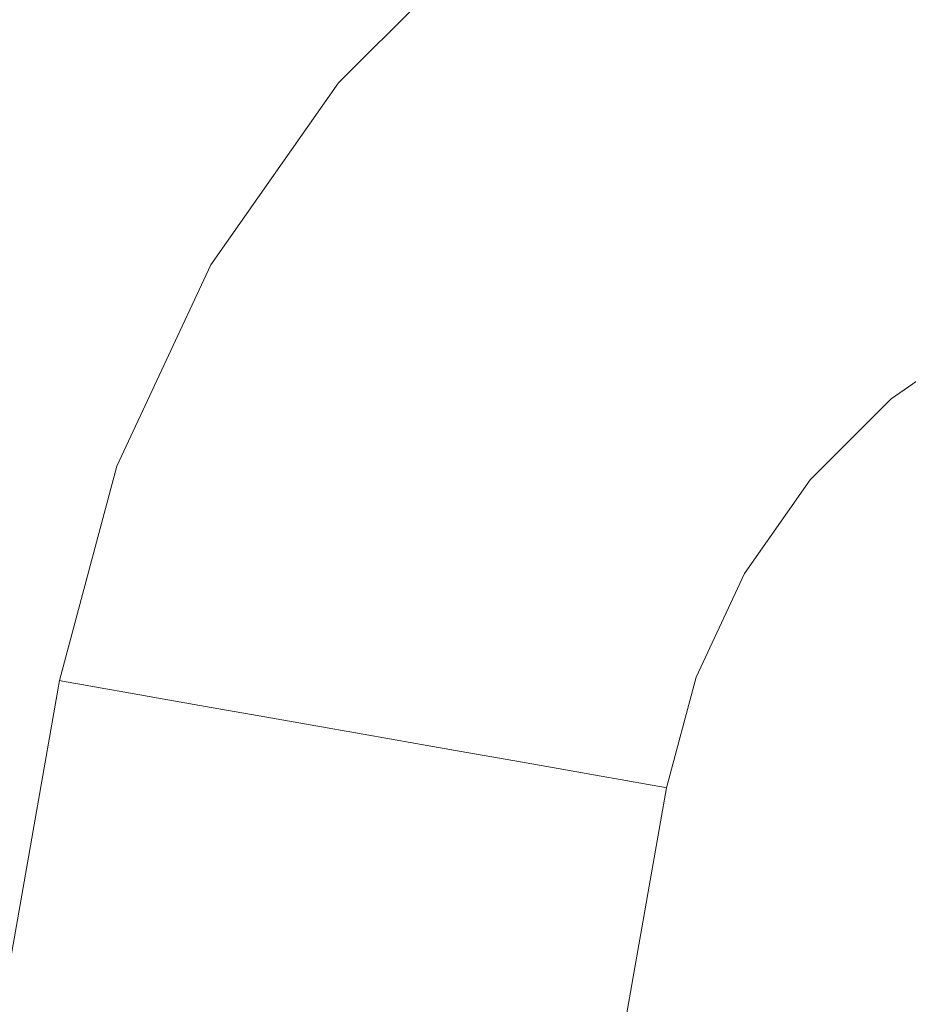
# Model space of a CAD drawing. Header units: millimetres. Extents: x -30280 to 309309, y -17460 to 4378.
# Tile 782 of 1056: x 249528 to 249551, y -13040 to -13014. Entities that reach past the tile are written whole.
import ezdxf

# ---------------------------------------------------------------- set-up
doc = ezdxf.new("R2010")
doc.units = ezdxf.units.MM
doc.header["$MEASUREMENT"] = 0
doc.linetypes.add('Wipeout_Contour', pattern=[1000, 0, -1000])
for name, color, linetype in [('Nuevo_08_E_Envans secs', 7, 'Continuous'), ('Nuevo_09_EI_Mobiliari general', 7, 'Continuous'), ('Nuevo_Ventanas Archicad', 7, 'Continuous')]:
    doc.layers.add(name, color=color, linetype=linetype)
doc.layers.add('Nuevo_09_EI_Mobiliari general_Pluma_Nº__1', color=7, linetype='Continuous', lineweight=5)

# ---------------------------------------------------------------- blocks, each defined once
blk = doc.blocks.new('Elem Sección_541_6', base_point=(235890.588, -13459.976))
at = {"color": 254, "linetype": 'Wipeout_Contour', "lineweight": 0, "ltscale": 1517989.291840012}
blk.add_wipeout([(248979.884, -11359.976), (254508.641, -11359.976), (254508.641, -13457.976), (254654.197, -13457.976), (254654.197, -11012.976), (248979.884, -11012.976)], dxfattribs=at).dxf.layer = 'Nuevo_08_E_Envans secs'
blk = doc.blocks.new('Elem Sección_543_6', base_point=(235890.588, -13459.976))
at = {"color": 254, "linetype": 'Wipeout_Contour', "lineweight": 0, "ltscale": 31165908.05935061}
blk.add_wipeout([(253368.641, -11399.976), (248979.884, -11399.976), (248979.884, -13305.666), (249022.416, -13068.118), (249023.053, -13065.78), (249026.984, -13043.488), (249005.387, -13043.488), (249005.387, -12987.919), (249005.459, -12987.919), (249019.024, -12561.809), (249441.751, -12561.809), (249455.316, -12987.919), (249455.387, -12987.919), (249455.387, -13043.488), (249433.791, -13043.488), (249437.722, -13065.78), (249438.358, -13068.118), (249480.387, -13302.855), (249522.416, -13068.119), (249523.053, -13065.78), (249526.984, -13043.488), (249505.387, -13043.488), (249505.387, -12987.919), (249505.459, -12987.919), (249519.024, -12561.809), (249941.751, -12561.809), (249955.316, -12987.919), (249955.387, -12987.919), (249955.387, -13043.488), (249933.791, -13043.488), (249937.722, -13065.78), (249938.358, -13068.119), (249980.387, -13302.855), (250022.416, -13068.119), (250023.053, -13065.78), (250026.984, -13043.488), (250005.387, -13043.488), (250005.387, -12987.919), (250005.459, -12987.919), (250019.024, -12561.81), (250441.751, -12561.81), (250455.316, -12987.919), (250455.387, -12987.919), (250455.387, -13043.488), (250433.791, -13043.488), (250437.722, -13065.78), (250438.358, -13068.119), (250480.387, -13302.855), (250522.416, -13068.119), (250523.053, -13065.78), (250526.984, -13043.488), (250505.387, -13043.488), (250505.387, -12987.919), (250505.459, -12987.919), (250519.024, -12561.81), (250941.751, -12561.81), (250955.316, -12987.919), (250955.387, -12987.919), (250955.387, -13043.488), (250933.791, -13043.488), (250937.722, -13065.78), (250938.358, -13068.119), (250980.387, -13302.855), (251022.416, -13068.119), (251023.053, -13065.78), (251026.984, -13043.488), (251005.387, -13043.488), (251005.387, -12987.919), (251005.459, -12987.919), (251019.024, -12561.81), (251441.751, -12561.81), (251455.316, -12987.919), (251455.387, -12987.919), (251455.387, -13043.488), (251433.791, -13043.488), (251437.722, -13065.78), (251438.358, -13068.119), (251480.387, -13302.855), (251522.416, -13068.119), (251523.053, -13065.78), (251526.984, -13043.488), (251505.387, -13043.488), (251505.387, -12987.919), (251505.459, -12987.919), (251519.024, -12561.81), (251941.751, -12561.81), (251955.316, -12987.919), (251955.387, -12987.919), (251955.387, -13043.488), (251933.791, -13043.488), (251937.722, -13065.78), (251938.358, -13068.119), (251980.387, -13302.855), (252022.416, -13068.119), (252023.053, -13065.78), (252026.984, -13043.488), (252005.387, -13043.488), (252005.387, -12987.919), (252005.459, -12987.919), (252019.024, -12561.81), (252441.751, -12561.81), (252455.316, -12987.919), (252455.387, -12987.919), (252455.387, -13043.488), (252433.791, -13043.488), (252437.722, -13065.78), (252438.358, -13068.119), (252480.387, -13302.855), (252522.416, -13068.119), (252523.053, -13065.78), (252526.984, -13043.488), (252505.387, -13043.488), (252505.387, -12987.919), (252505.459, -12987.919), (252519.024, -12561.81), (252941.751, -12561.81), (252955.316, -12987.919), (252955.387, -12987.919), (252955.387, -13043.488), (252933.791, -13043.488), (252937.722, -13065.78), (252938.358, -13068.119), (252999.567, -13409.976), (253368.641, -13409.976)], dxfattribs=at).dxf.layer = 'Nuevo_Ventanas Archicad'
blk = doc.blocks.new('Elem Sección_575_6', base_point=(235890.588, -13459.976))
at = {"color": 254, "linetype": 'Wipeout_Contour', "lineweight": 0, "ltscale": 2498694.046329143}
blk.add_wipeout([(249505.387, -13007.674), (249505.387, -13043.221), (249527.031, -13043.221), (249529.096, -13031.509), (249530.589, -13025.942), (249533.027, -13020.719), (249536.337, -13016.001), (249540.418, -13011.93), (249545.145, -13008.632), (249547.209, -13007.674)], dxfattribs=at).dxf.layer = 'Nuevo_09_EI_Mobiliari general'
at = {"color": 254, "linetype": 'Wipeout_Contour', "lineweight": 0, "ltscale": 9752827.254525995}
blk.add_wipeout([(249544.853, -13034.287), (249543.278, -13043.221), (249543.407, -13043.221), (249543.735, -13043.071), (249549.285, -13041.62), (249554.944, -13041.147), (249554.944, -13041.12), (249730.387, -13041.603), (249823.63, -13041.346), (249905.831, -13041.12), (249905.831, -13041.147), (249911.49, -13041.62), (249917.04, -13043.071), (249917.368, -13043.221), (249917.497, -13043.221), (249915.922, -13034.287), (249915.153, -13031.419), (249913.897, -13028.729), (249912.191, -13026.298), (249910.089, -13024.201), (249907.654, -13022.502), (249904.961, -13021.252), (249902.091, -13020.49), (249899.133, -13020.239), (249899.133, -13020.217), (249743.579, -13020.652), (249743.579, -13020.725), (249730.387, -13020.689), (249717.196, -13020.725), (249717.196, -13020.652), (249561.642, -13020.217), (249561.642, -13020.239), (249558.684, -13020.49), (249555.814, -13021.252), (249553.12, -13022.502), (249550.685, -13024.201), (249548.583, -13026.298), (249546.878, -13028.729), (249545.622, -13031.419)], dxfattribs=at).dxf.layer = 'Nuevo_09_EI_Mobiliari general'
at = {"color": 254, "linetype": 'Wipeout_Contour', "lineweight": 0, "ltscale": 999427.435468}
blk.add_wipeout([(249480.387, -13353.819), (249536.974, -13032.898), (249535.606, -13032.657), (249480.387, -13345.819)], dxfattribs=at).dxf.layer = 'Nuevo_09_EI_Mobiliari general'
at = {"color": 254, "linetype": 'Wipeout_Contour', "lineweight": 0, "ltscale": 999432.00558}
blk.add_wipeout([(249481.798, -13353.819), (249538.343, -13033.139), (249536.974, -13032.898), (249480.387, -13353.819)], dxfattribs=at).dxf.layer = 'Nuevo_09_EI_Mobiliari general'
at = {"color": 254, "linetype": 'Wipeout_Contour', "lineweight": 0, "ltscale": 999437.495694}
blk.add_wipeout([(249481.798, -13353.819), (249483.166, -13353.819), (249539.669, -13033.373), (249538.343, -13033.139)], dxfattribs=at).dxf.layer = 'Nuevo_09_EI_Mobiliari general'
at = {"color": 254, "linetype": 'Wipeout_Contour', "lineweight": 0, "ltscale": 999442.734344}
blk.add_wipeout([(249484.449, -13353.819), (249540.914, -13033.593), (249539.669, -13033.373), (249483.166, -13353.819)], dxfattribs=at).dxf.layer = 'Nuevo_09_EI_Mobiliari general'
at = {"color": 254, "linetype": 'Wipeout_Contour', "lineweight": 0, "ltscale": 999447.562322}
blk.add_wipeout([(249485.609, -13353.819), (249542.039, -13033.791), (249540.914, -13033.593), (249484.449, -13353.819)], dxfattribs=at).dxf.layer = 'Nuevo_09_EI_Mobiliari general'
at = {"color": 254, "linetype": 'Wipeout_Contour', "lineweight": 0, "ltscale": 999451.832944}
blk.add_wipeout([(249485.609, -13353.819), (249486.61, -13353.819), (249543.01, -13033.962), (249542.039, -13033.791)], dxfattribs=at).dxf.layer = 'Nuevo_09_EI_Mobiliari general'
at = {"color": 254, "linetype": 'Wipeout_Contour', "lineweight": 0, "ltscale": 999455.416448}
blk.add_wipeout([(249487.422, -13353.819), (249543.797, -13034.101), (249543.01, -13033.962), (249486.61, -13353.819)], dxfattribs=at).dxf.layer = 'Nuevo_09_EI_Mobiliari general'
at = {"color": 254, "linetype": 'Wipeout_Contour', "lineweight": 0, "ltscale": 999458.203954}
blk.add_wipeout([(249488.021, -13353.819), (249544.378, -13034.203), (249543.797, -13034.101), (249487.422, -13353.819)], dxfattribs=at).dxf.layer = 'Nuevo_09_EI_Mobiliari general'
at = {"color": 254, "linetype": 'Wipeout_Contour', "lineweight": 0, "ltscale": 999460.110763}
blk.add_wipeout([(249488.021, -13353.819), (249488.387, -13353.819), (249544.733, -13034.266), (249544.378, -13034.203)], dxfattribs=at).dxf.layer = 'Nuevo_09_EI_Mobiliari general'
at = {"color": 254, "linetype": 'Wipeout_Contour', "lineweight": 0, "ltscale": 999461.078928}
blk.add_wipeout([(249544.733, -13034.266), (249488.387, -13353.819), (249488.511, -13353.819), (249544.853, -13034.287)], dxfattribs=at).dxf.layer = 'Nuevo_09_EI_Mobiliari general'
at = {"color": 254, "linetype": 'Wipeout_Contour', "lineweight": 0, "ltscale": 999408.582288}
blk.add_wipeout([(249480.387, -13307.749), (249480.387, -13308.449), (249529.216, -13031.53), (249529.096, -13031.509)], dxfattribs=at).dxf.layer = 'Nuevo_09_EI_Mobiliari general'
at = {"color": 254, "linetype": 'Wipeout_Contour', "lineweight": 0, "ltscale": 999409.213664}
blk.add_wipeout([(249480.387, -13310.527), (249529.571, -13031.593), (249529.216, -13031.53), (249480.387, -13308.449)], dxfattribs=at).dxf.layer = 'Nuevo_09_EI_Mobiliari general'
at = {"color": 254, "linetype": 'Wipeout_Contour', "lineweight": 0, "ltscale": 999410.45259}
blk.add_wipeout([(249480.387, -13310.527), (249480.387, -13313.921), (249530.152, -13031.695), (249529.571, -13031.593)], dxfattribs=at).dxf.layer = 'Nuevo_09_EI_Mobiliari general'
at = {"color": 254, "linetype": 'Wipeout_Contour', "lineweight": 0, "ltscale": 999479.217228}
blk.add_wipeout([(249529.096, -13031.509), (249529.216, -13031.53), (249530.703, -13025.983), (249530.589, -13025.942)], dxfattribs=at).dxf.layer = 'Nuevo_09_EI_Mobiliari general'
at = {"color": 254, "linetype": 'Wipeout_Contour', "lineweight": 0, "ltscale": 999412.26143}
blk.add_wipeout([(249480.387, -13313.921), (249480.387, -13318.527), (249530.939, -13031.834), (249530.152, -13031.695)], dxfattribs=at).dxf.layer = 'Nuevo_09_EI_Mobiliari general'
at = {"color": 254, "linetype": 'Wipeout_Contour', "lineweight": 0, "ltscale": 999485.931775}
blk.add_wipeout([(249530.589, -13025.942), (249530.703, -13025.983), (249533.133, -13020.78), (249533.027, -13020.719)], dxfattribs=at).dxf.layer = 'Nuevo_09_EI_Mobiliari general'
at = {"color": 254, "linetype": 'Wipeout_Contour', "lineweight": 0, "ltscale": 999414.585366}
blk.add_wipeout([(249480.387, -13318.527), (249480.387, -13324.206), (249531.91, -13032.005), (249530.939, -13031.834)], dxfattribs=at).dxf.layer = 'Nuevo_09_EI_Mobiliari general'
at = {"color": 254, "linetype": 'Wipeout_Contour', "lineweight": 0, "ltscale": 999496.358159}
blk.add_wipeout([(249533.027, -13020.719), (249533.133, -13020.78), (249536.43, -13016.079), (249536.337, -13016.001)], dxfattribs=at).dxf.layer = 'Nuevo_09_EI_Mobiliari general'
at = {"color": 254, "linetype": 'Wipeout_Contour', "lineweight": 0, "ltscale": 999480.152244}
blk.add_wipeout([(249530.703, -13025.983), (249529.216, -13031.53), (249529.571, -13031.593), (249531.042, -13026.107)], dxfattribs=at).dxf.layer = 'Nuevo_09_EI_Mobiliari general'
at = {"color": 254, "linetype": 'Wipeout_Contour', "lineweight": 0, "ltscale": 999417.353878}
blk.add_wipeout([(249480.387, -13324.206), (249480.387, -13330.784), (249533.035, -13032.203), (249531.91, -13032.005)], dxfattribs=at).dxf.layer = 'Nuevo_09_EI_Mobiliari general'
at = {"layer": 'Nuevo_09_EI_Mobiliari general_Pluma_Nº__1', "color": 7, "linetype": 'Continuous', "lineweight": 5}
blk.add_line((249529.096, -13031.509), (249529.216, -13031.53), dxfattribs=at)
at = {"color": 254, "linetype": 'Wipeout_Contour', "lineweight": 0, "ltscale": 999510.178167}
blk.add_wipeout([(249536.337, -13016.001), (249536.43, -13016.079), (249540.496, -13012.023), (249540.418, -13011.93)], dxfattribs=at).dxf.layer = 'Nuevo_09_EI_Mobiliari general'
at = {"color": 254, "linetype": 'Wipeout_Contour', "lineweight": 0, "ltscale": 999486.816927}
blk.add_wipeout([(249533.133, -13020.78), (249530.703, -13025.983), (249531.042, -13026.107), (249533.445, -13020.961)], dxfattribs=at).dxf.layer = 'Nuevo_09_EI_Mobiliari general'
at = {"color": 254, "linetype": 'Wipeout_Contour', "lineweight": 0, "ltscale": 999420.483033}
blk.add_wipeout([(249480.387, -13330.784), (249480.387, -13338.062), (249534.28, -13032.423), (249533.035, -13032.203)], dxfattribs=at).dxf.layer = 'Nuevo_09_EI_Mobiliari general'
at = {"color": 254, "linetype": 'Wipeout_Contour', "lineweight": 0, "ltscale": 999497.166587}
blk.add_wipeout([(249536.43, -13016.079), (249533.133, -13020.78), (249533.445, -13020.961), (249536.707, -13016.311)], dxfattribs=at).dxf.layer = 'Nuevo_09_EI_Mobiliari general'
at = {"color": 254, "linetype": 'Wipeout_Contour', "lineweight": 0, "ltscale": 999482.000121}
blk.add_wipeout([(249531.042, -13026.107), (249529.571, -13031.593), (249530.152, -13031.695), (249531.596, -13026.309)], dxfattribs=at).dxf.layer = 'Nuevo_09_EI_Mobiliari general'
at = {"color": 254, "linetype": 'Wipeout_Contour', "lineweight": 0, "ltscale": 999423.877904}
blk.add_wipeout([(249480.387, -13345.819), (249535.606, -13032.657), (249534.28, -13032.423), (249480.387, -13338.062)], dxfattribs=at).dxf.layer = 'Nuevo_09_EI_Mobiliari general'
at = {"layer": 'Nuevo_09_EI_Mobiliari general_Pluma_Nº__1', "color": 7, "linetype": 'Continuous', "lineweight": 5}
for p, q in [((249480.387, -13307.749), (249529.096, -13031.509)), ((249529.216, -13031.53), (249529.571, -13031.593))]:
    blk.add_line(p, q, dxfattribs=at)
at = {"color": 254, "linetype": 'Wipeout_Contour', "lineweight": 0, "ltscale": 999510.88514}
blk.add_wipeout([(249540.496, -13012.023), (249536.43, -13016.079), (249536.707, -13016.311), (249540.728, -13012.3)], dxfattribs=at).dxf.layer = 'Nuevo_09_EI_Mobiliari general'
at = {"color": 254, "linetype": 'Wipeout_Contour', "lineweight": 0, "ltscale": 999488.566932}
blk.add_wipeout([(249533.445, -13020.961), (249531.042, -13026.107), (249531.596, -13026.309), (249533.955, -13021.256)], dxfattribs=at).dxf.layer = 'Nuevo_09_EI_Mobiliari general'
at = {"color": 254, "linetype": 'Wipeout_Contour', "lineweight": 0, "ltscale": 999498.765598}
blk.add_wipeout([(249536.707, -13016.311), (249533.445, -13020.961), (249533.955, -13021.256), (249537.158, -13016.691)], dxfattribs=at).dxf.layer = 'Nuevo_09_EI_Mobiliari general'
at = {"color": 254, "linetype": 'Wipeout_Contour', "lineweight": 0, "ltscale": 999484.704221}
blk.add_wipeout([(249531.596, -13026.309), (249530.152, -13031.695), (249530.939, -13031.834), (249532.347, -13026.582)], dxfattribs=at).dxf.layer = 'Nuevo_09_EI_Mobiliari general'
at = {"layer": 'Nuevo_09_EI_Mobiliari general_Pluma_Nº__1', "color": 7, "linetype": 'Continuous', "lineweight": 5}
for p, q in [((249529.096, -13031.509), (249530.589, -13025.942)), ((249529.571, -13031.593), (249530.152, -13031.695))]:
    blk.add_line(p, q, dxfattribs=at)
at = {"color": 254, "linetype": 'Wipeout_Contour', "lineweight": 0, "ltscale": 999512.284383}
blk.add_wipeout([(249540.728, -13012.3), (249536.707, -13016.311), (249537.158, -13016.691), (249541.106, -13012.752)], dxfattribs=at).dxf.layer = 'Nuevo_09_EI_Mobiliari general'
at = {"color": 254, "linetype": 'Wipeout_Contour', "lineweight": 0, "ltscale": 999491.1283}
blk.add_wipeout([(249533.955, -13021.256), (249531.596, -13026.309), (249532.347, -13026.582), (249534.648, -13021.656)], dxfattribs=at).dxf.layer = 'Nuevo_09_EI_Mobiliari general'
at = {"color": 254, "linetype": 'Wipeout_Contour', "lineweight": 0, "ltscale": 999501.106371}
blk.add_wipeout([(249537.158, -13016.691), (249533.955, -13021.256), (249534.648, -13021.656), (249537.77, -13017.205)], dxfattribs=at).dxf.layer = 'Nuevo_09_EI_Mobiliari general'
at = {"color": 254, "linetype": 'Wipeout_Contour', "lineweight": 0, "ltscale": 999488.182051}
blk.add_wipeout([(249530.939, -13031.834), (249531.91, -13032.005), (249533.274, -13026.92), (249532.347, -13026.582)], dxfattribs=at).dxf.layer = 'Nuevo_09_EI_Mobiliari general'
at = {"layer": 'Nuevo_09_EI_Mobiliari general_Pluma_Nº__1', "color": 7, "linetype": 'Continuous', "lineweight": 5}
blk.add_line((249530.152, -13031.695), (249530.939, -13031.834), dxfattribs=at)
at = {"color": 254, "linetype": 'Wipeout_Contour', "lineweight": 0, "ltscale": 999514.333189}
blk.add_wipeout([(249541.106, -13012.752), (249537.158, -13016.691), (249537.77, -13017.205), (249541.619, -13013.366)], dxfattribs=at).dxf.layer = 'Nuevo_09_EI_Mobiliari general'
at = {"color": 254, "linetype": 'Wipeout_Contour', "lineweight": 0, "ltscale": 999494.422957}
blk.add_wipeout([(249532.347, -13026.582), (249533.274, -13026.92), (249535.501, -13022.15), (249534.648, -13021.656)], dxfattribs=at).dxf.layer = 'Nuevo_09_EI_Mobiliari general'
at = {"layer": 'Nuevo_09_EI_Mobiliari general_Pluma_Nº__1', "color": 7, "linetype": 'Continuous', "lineweight": 5}
blk.add_line((249530.589, -13025.942), (249533.027, -13020.719), dxfattribs=at)
at = {"color": 254, "linetype": 'Wipeout_Contour', "lineweight": 0, "ltscale": 999504.117585}
blk.add_wipeout([(249534.648, -13021.656), (249535.501, -13022.15), (249538.525, -13017.84), (249537.77, -13017.205)], dxfattribs=at).dxf.layer = 'Nuevo_09_EI_Mobiliari general'
at = {"color": 254, "linetype": 'Wipeout_Contour', "lineweight": 0, "ltscale": 999492.327714}
blk.add_wipeout([(249533.274, -13026.92), (249531.91, -13032.005), (249533.035, -13032.203), (249534.347, -13027.311)], dxfattribs=at).dxf.layer = 'Nuevo_09_EI_Mobiliari general'
at = {"layer": 'Nuevo_09_EI_Mobiliari general_Pluma_Nº__1', "color": 7, "linetype": 'Continuous', "lineweight": 5}
blk.add_line((249530.939, -13031.834), (249531.91, -13032.005), dxfattribs=at)
at = {"color": 254, "linetype": 'Wipeout_Contour', "lineweight": 0, "ltscale": 999516.969142}
blk.add_wipeout([(249537.77, -13017.205), (249538.525, -13017.84), (249542.252, -13014.122), (249541.619, -13013.366)], dxfattribs=at).dxf.layer = 'Nuevo_09_EI_Mobiliari general'
at = {"color": 254, "linetype": 'Wipeout_Contour', "lineweight": 0, "ltscale": 999498.350603}
blk.add_wipeout([(249535.501, -13022.15), (249533.274, -13026.92), (249534.347, -13027.311), (249536.49, -13022.722)], dxfattribs=at).dxf.layer = 'Nuevo_09_EI_Mobiliari general'
at = {"color": 254, "linetype": 'Wipeout_Contour', "lineweight": 0, "ltscale": 999507.707583}
blk.add_wipeout([(249538.525, -13017.84), (249535.501, -13022.15), (249536.49, -13022.722), (249539.399, -13018.575)], dxfattribs=at).dxf.layer = 'Nuevo_09_EI_Mobiliari general'
at = {"color": 254, "linetype": 'Wipeout_Contour', "lineweight": 0, "ltscale": 999497.015088}
blk.add_wipeout([(249534.347, -13027.311), (249533.035, -13032.203), (249534.28, -13032.423), (249535.534, -13027.744)], dxfattribs=at).dxf.layer = 'Nuevo_09_EI_Mobiliari general'
at = {"layer": 'Nuevo_09_EI_Mobiliari general_Pluma_Nº__1', "color": 7, "linetype": 'Continuous', "lineweight": 5}
for p, q in [((249533.027, -13020.719), (249536.337, -13016.001)), ((249531.91, -13032.005), (249533.035, -13032.203))]:
    blk.add_line(p, q, dxfattribs=at)
at = {"color": 254, "linetype": 'Wipeout_Contour', "lineweight": 0, "ltscale": 999520.11201}
blk.add_wipeout([(249542.252, -13014.122), (249538.525, -13017.84), (249539.399, -13018.575), (249542.985, -13014.998)], dxfattribs=at).dxf.layer = 'Nuevo_09_EI_Mobiliari general'
at = {"color": 254, "linetype": 'Wipeout_Contour', "lineweight": 0, "ltscale": 999502.79175}
blk.add_wipeout([(249536.49, -13022.722), (249534.347, -13027.311), (249535.534, -13027.744), (249537.584, -13023.354)], dxfattribs=at).dxf.layer = 'Nuevo_09_EI_Mobiliari general'
at = {"color": 254, "linetype": 'Wipeout_Contour', "lineweight": 0, "ltscale": 999535.184871}
blk.add_wipeout([(249546.569, -13011.109), (249542.252, -13014.122), (249542.985, -13014.998), (249547.139, -13012.099)], dxfattribs=at).dxf.layer = 'Nuevo_09_EI_Mobiliari general'
at = {"color": 254, "linetype": 'Wipeout_Contour', "lineweight": 0, "ltscale": 999511.767157}
blk.add_wipeout([(249539.399, -13018.575), (249536.49, -13022.722), (249537.584, -13023.354), (249540.366, -13019.388)], dxfattribs=at).dxf.layer = 'Nuevo_09_EI_Mobiliari general'
at = {"color": 254, "linetype": 'Wipeout_Contour', "lineweight": 0, "ltscale": 999502.101637}
blk.add_wipeout([(249535.534, -13027.744), (249534.28, -13032.423), (249535.606, -13032.657), (249536.8, -13028.205)], dxfattribs=at).dxf.layer = 'Nuevo_09_EI_Mobiliari general'
at = {"layer": 'Nuevo_09_EI_Mobiliari general_Pluma_Nº__1', "color": 7, "linetype": 'Continuous', "lineweight": 5}
blk.add_line((249533.035, -13032.203), (249534.28, -13032.423), dxfattribs=at)
at = {"color": 254, "linetype": 'Wipeout_Contour', "lineweight": 0, "ltscale": 999523.666193}
blk.add_wipeout([(249542.985, -13014.998), (249539.399, -13018.575), (249540.366, -13019.388), (249543.796, -13015.967)], dxfattribs=at).dxf.layer = 'Nuevo_09_EI_Mobiliari general'
at = {"color": 254, "linetype": 'Wipeout_Contour', "lineweight": 0, "ltscale": 999507.611347}
blk.add_wipeout([(249537.584, -13023.354), (249535.534, -13027.744), (249536.8, -13028.205), (249538.75, -13024.029)], dxfattribs=at).dxf.layer = 'Nuevo_09_EI_Mobiliari general'
at = {"color": 254, "linetype": 'Wipeout_Contour', "lineweight": 0, "ltscale": 999538.12519}
blk.add_wipeout([(249547.139, -13012.099), (249542.985, -13014.998), (249543.796, -13015.967), (249547.769, -13013.195)], dxfattribs=at).dxf.layer = 'Nuevo_09_EI_Mobiliari general'
at = {"color": 254, "linetype": 'Wipeout_Contour', "lineweight": 0, "ltscale": 999516.172867}
blk.add_wipeout([(249540.366, -13019.388), (249537.584, -13023.354), (249538.75, -13024.029), (249541.397, -13020.255)], dxfattribs=at).dxf.layer = 'Nuevo_09_EI_Mobiliari general'
at = {"color": 254, "linetype": 'Wipeout_Contour', "lineweight": 0, "ltscale": 999507.432733}
blk.add_wipeout([(249536.8, -13028.205), (249535.606, -13032.657), (249536.974, -13032.898), (249538.105, -13028.68)], dxfattribs=at).dxf.layer = 'Nuevo_09_EI_Mobiliari general'
at = {"layer": 'Nuevo_09_EI_Mobiliari general_Pluma_Nº__1', "color": 7, "linetype": 'Continuous', "lineweight": 5}
blk.add_line((249534.28, -13032.423), (249535.606, -13032.657), dxfattribs=at)
at = {"color": 254, "linetype": 'Wipeout_Contour', "lineweight": 0, "ltscale": 999527.523625}
blk.add_wipeout([(249543.796, -13015.967), (249540.366, -13019.388), (249541.397, -13020.255), (249544.66, -13017)], dxfattribs=at).dxf.layer = 'Nuevo_09_EI_Mobiliari general'
at = {"color": 254, "linetype": 'Wipeout_Contour', "lineweight": 0, "ltscale": 999512.662883}
blk.add_wipeout([(249538.75, -13024.029), (249536.8, -13028.205), (249538.105, -13028.68), (249539.953, -13024.724)], dxfattribs=at).dxf.layer = 'Nuevo_09_EI_Mobiliari general'
at = {"layer": 'Nuevo_09_EI_Mobiliari general_Pluma_Nº__1', "color": 7, "linetype": 'Continuous', "lineweight": 5}
blk.add_line((249536.337, -13016.001), (249540.418, -13011.93), dxfattribs=at)
at = {"color": 254, "linetype": 'Wipeout_Contour', "lineweight": 0, "ltscale": 999541.316623}
blk.add_wipeout([(249547.769, -13013.195), (249543.796, -13015.967), (249544.66, -13017), (249548.44, -13014.362)], dxfattribs=at).dxf.layer = 'Nuevo_09_EI_Mobiliari general'
at = {"color": 254, "linetype": 'Wipeout_Contour', "lineweight": 0, "ltscale": 999520.790793}
blk.add_wipeout([(249541.397, -13020.255), (249538.75, -13024.029), (249539.953, -13024.724), (249542.46, -13021.149)], dxfattribs=at).dxf.layer = 'Nuevo_09_EI_Mobiliari general'
at = {"color": 254, "linetype": 'Wipeout_Contour', "lineweight": 0, "ltscale": 999512.846349}
blk.add_wipeout([(249538.105, -13028.68), (249536.974, -13032.898), (249538.343, -13033.139), (249539.411, -13029.156)], dxfattribs=at).dxf.layer = 'Nuevo_09_EI_Mobiliari general'
at = {"layer": 'Nuevo_09_EI_Mobiliari general_Pluma_Nº__1', "color": 7, "linetype": 'Continuous', "lineweight": 5}
blk.add_line((249535.606, -13032.657), (249536.974, -13032.898), dxfattribs=at)
at = {"color": 254, "linetype": 'Wipeout_Contour', "lineweight": 0, "ltscale": 999531.567065}
blk.add_wipeout([(249544.66, -13017), (249541.397, -13020.255), (249542.46, -13021.149), (249545.552, -13018.066)], dxfattribs=at).dxf.layer = 'Nuevo_09_EI_Mobiliari general'
at = {"color": 254, "linetype": 'Wipeout_Contour', "lineweight": 0, "ltscale": 999517.792834}
blk.add_wipeout([(249539.953, -13024.724), (249538.105, -13028.68), (249539.411, -13029.156), (249541.155, -13025.419)], dxfattribs=at).dxf.layer = 'Nuevo_09_EI_Mobiliari general'
at = {"color": 254, "linetype": 'Wipeout_Contour', "lineweight": 0, "ltscale": 999544.662188}
blk.add_wipeout([(249548.44, -13014.362), (249544.66, -13017), (249545.552, -13018.066), (249549.132, -13015.567)], dxfattribs=at).dxf.layer = 'Nuevo_09_EI_Mobiliari general'
at = {"color": 254, "linetype": 'Wipeout_Contour', "lineweight": 0, "ltscale": 999525.480608}
blk.add_wipeout([(249542.46, -13021.149), (249539.953, -13024.724), (249541.155, -13025.419), (249543.524, -13022.043)], dxfattribs=at).dxf.layer = 'Nuevo_09_EI_Mobiliari general'
at = {"color": 254, "linetype": 'Wipeout_Contour', "lineweight": 0, "ltscale": 999518.177979}
blk.add_wipeout([(249539.411, -13029.156), (249538.343, -13033.139), (249539.669, -13033.373), (249540.676, -13029.617)], dxfattribs=at).dxf.layer = 'Nuevo_09_EI_Mobiliari general'
at = {"layer": 'Nuevo_09_EI_Mobiliari general_Pluma_Nº__1', "color": 7, "linetype": 'Continuous', "lineweight": 5}
blk.add_line((249536.974, -13032.898), (249538.343, -13033.139), dxfattribs=at)
at = {"color": 254, "linetype": 'Wipeout_Contour', "lineweight": 0, "ltscale": 999559.67616}
blk.add_wipeout([(249552.621, -13012.423), (249548.44, -13014.362), (249549.132, -13015.567), (249553.093, -13013.729)], dxfattribs=at).dxf.layer = 'Nuevo_09_EI_Mobiliari general'
at = {"color": 254, "linetype": 'Wipeout_Contour', "lineweight": 0, "ltscale": 999535.673667}
blk.add_wipeout([(249545.552, -13018.066), (249542.46, -13021.149), (249543.524, -13022.043), (249546.443, -13019.131)], dxfattribs=at).dxf.layer = 'Nuevo_09_EI_Mobiliari general'
at = {"color": 254, "linetype": 'Wipeout_Contour', "lineweight": 0, "ltscale": 999522.845336}
blk.add_wipeout([(249541.155, -13025.419), (249539.411, -13029.156), (249540.676, -13029.617), (249542.321, -13026.094)], dxfattribs=at).dxf.layer = 'Nuevo_09_EI_Mobiliari general'
at = {"color": 254, "linetype": 'Wipeout_Contour', "lineweight": 0, "ltscale": 999548.060267}
blk.add_wipeout([(249549.132, -13015.567), (249545.552, -13018.066), (249546.443, -13019.131), (249549.825, -13016.771)], dxfattribs=at).dxf.layer = 'Nuevo_09_EI_Mobiliari general'
at = {"color": 254, "linetype": 'Wipeout_Contour', "lineweight": 0, "ltscale": 999530.099847}
blk.add_wipeout([(249543.524, -13022.043), (249541.155, -13025.419), (249542.321, -13026.094), (249544.555, -13022.91)], dxfattribs=at).dxf.layer = 'Nuevo_09_EI_Mobiliari general'
at = {"color": 254, "linetype": 'Wipeout_Contour', "lineweight": 0, "ltscale": 999523.265643}
blk.add_wipeout([(249540.676, -13029.617), (249539.669, -13033.373), (249540.914, -13033.593), (249541.864, -13030.05)], dxfattribs=at).dxf.layer = 'Nuevo_09_EI_Mobiliari general'
at = {"layer": 'Nuevo_09_EI_Mobiliari general_Pluma_Nº__1', "color": 7, "linetype": 'Continuous', "lineweight": 5}
blk.add_line((249538.343, -13033.139), (249539.669, -13033.373), dxfattribs=at)
at = {"color": 254, "linetype": 'Wipeout_Contour', "lineweight": 0, "ltscale": 999562.262002}
blk.add_wipeout([(249553.093, -13013.729), (249549.132, -13015.567), (249549.825, -13016.771), (249553.566, -13015.035)], dxfattribs=at).dxf.layer = 'Nuevo_09_EI_Mobiliari general'
at = {"color": 254, "linetype": 'Wipeout_Contour', "lineweight": 0, "ltscale": 999539.718717}
blk.add_wipeout([(249546.443, -13019.131), (249543.524, -13022.043), (249544.555, -13022.91), (249547.308, -13020.164)], dxfattribs=at).dxf.layer = 'Nuevo_09_EI_Mobiliari general'
at = {"color": 254, "linetype": 'Wipeout_Contour', "lineweight": 0, "ltscale": 999527.666924}
blk.add_wipeout([(249542.321, -13026.094), (249540.676, -13029.617), (249541.864, -13030.05), (249543.415, -13026.726)], dxfattribs=at).dxf.layer = 'Nuevo_09_EI_Mobiliari general'
at = {"color": 254, "linetype": 'Wipeout_Contour', "lineweight": 0, "ltscale": 999551.407706}
blk.add_wipeout([(249549.825, -13016.771), (249546.443, -13019.131), (249547.308, -13020.164), (249550.496, -13017.939)], dxfattribs=at).dxf.layer = 'Nuevo_09_EI_Mobiliari general'
at = {"color": 254, "linetype": 'Wipeout_Contour', "lineweight": 0, "ltscale": 999534.508248}
blk.add_wipeout([(249544.555, -13022.91), (249542.321, -13026.094), (249543.415, -13026.726), (249545.522, -13023.724)], dxfattribs=at).dxf.layer = 'Nuevo_09_EI_Mobiliari general'
at = {"color": 254, "linetype": 'Wipeout_Contour', "lineweight": 0, "ltscale": 999527.954817}
blk.add_wipeout([(249541.864, -13030.05), (249540.914, -13033.593), (249542.039, -13033.791), (249542.937, -13030.441)], dxfattribs=at).dxf.layer = 'Nuevo_09_EI_Mobiliari general'
at = {"layer": 'Nuevo_09_EI_Mobiliari general_Pluma_Nº__1', "color": 7, "linetype": 'Continuous', "lineweight": 5}
blk.add_line((249539.669, -13033.373), (249540.914, -13033.593), dxfattribs=at)
at = {"color": 254, "linetype": 'Wipeout_Contour', "lineweight": 0, "ltscale": 999564.809685}
blk.add_wipeout([(249553.566, -13015.035), (249549.825, -13016.771), (249550.496, -13017.939), (249554.024, -13016.302)], dxfattribs=at).dxf.layer = 'Nuevo_09_EI_Mobiliari general'
at = {"color": 254, "linetype": 'Wipeout_Contour', "lineweight": 0, "ltscale": 999543.579432}
blk.add_wipeout([(249547.308, -13020.164), (249544.555, -13022.91), (249545.522, -13023.724), (249548.119, -13021.133)], dxfattribs=at).dxf.layer = 'Nuevo_09_EI_Mobiliari general'
at = {"color": 254, "linetype": 'Wipeout_Contour', "lineweight": 0, "ltscale": 999532.111216}
blk.add_wipeout([(249543.415, -13026.726), (249541.864, -13030.05), (249542.937, -13030.441), (249544.404, -13027.298)], dxfattribs=at).dxf.layer = 'Nuevo_09_EI_Mobiliari general'
at = {"color": 254, "linetype": 'Wipeout_Contour', "lineweight": 0, "ltscale": 999554.602953}
blk.add_wipeout([(249550.496, -13017.939), (249547.308, -13020.164), (249548.119, -13021.133), (249551.126, -13019.034)], dxfattribs=at).dxf.layer = 'Nuevo_09_EI_Mobiliari general'
at = {"color": 254, "linetype": 'Wipeout_Contour', "lineweight": 0, "ltscale": 999538.572024}
blk.add_wipeout([(249545.522, -13023.724), (249543.415, -13026.726), (249544.404, -13027.298), (249546.396, -13024.459)], dxfattribs=at).dxf.layer = 'Nuevo_09_EI_Mobiliari general'
at = {"color": 254, "linetype": 'Wipeout_Contour', "lineweight": 0, "ltscale": 999532.103154}
blk.add_wipeout([(249542.039, -13033.791), (249543.01, -13033.962), (249543.863, -13030.778), (249542.937, -13030.441)], dxfattribs=at).dxf.layer = 'Nuevo_09_EI_Mobiliari general'
at = {"layer": 'Nuevo_09_EI_Mobiliari general_Pluma_Nº__1', "color": 7, "linetype": 'Continuous', "lineweight": 5}
blk.add_line((249540.914, -13033.593), (249542.039, -13033.791), dxfattribs=at)
at = {"color": 254, "linetype": 'Wipeout_Contour', "lineweight": 0, "ltscale": 999567.241994}
blk.add_wipeout([(249554.024, -13016.302), (249550.496, -13017.939), (249551.126, -13019.034), (249554.454, -13017.491)], dxfattribs=at).dxf.layer = 'Nuevo_09_EI_Mobiliari general'
at = {"color": 254, "linetype": 'Wipeout_Contour', "lineweight": 0, "ltscale": 999547.138702}
blk.add_wipeout([(249548.119, -13021.133), (249545.522, -13023.724), (249546.396, -13024.459), (249548.852, -13022.009)], dxfattribs=at).dxf.layer = 'Nuevo_09_EI_Mobiliari general'
at = {"color": 254, "linetype": 'Wipeout_Contour', "lineweight": 0, "ltscale": 999536.043371}
blk.add_wipeout([(249542.937, -13030.441), (249543.863, -13030.778), (249545.258, -13027.792), (249544.404, -13027.298)], dxfattribs=at).dxf.layer = 'Nuevo_09_EI_Mobiliari general'
at = {"color": 254, "linetype": 'Wipeout_Contour', "lineweight": 0, "ltscale": 999557.549151}
blk.add_wipeout([(249551.126, -13019.034), (249548.119, -13021.133), (249548.852, -13022.009), (249551.696, -13020.025)], dxfattribs=at).dxf.layer = 'Nuevo_09_EI_Mobiliari general'
at = {"color": 254, "linetype": 'Wipeout_Contour', "lineweight": 0, "ltscale": 999542.167942}
blk.add_wipeout([(249544.404, -13027.298), (249545.258, -13027.792), (249547.151, -13025.094), (249546.396, -13024.459)], dxfattribs=at).dxf.layer = 'Nuevo_09_EI_Mobiliari general'
at = {"color": 254, "linetype": 'Wipeout_Contour', "lineweight": 0, "ltscale": 999535.584848}
blk.add_wipeout([(249543.863, -13030.778), (249543.01, -13033.962), (249543.797, -13034.101), (249544.615, -13031.052)], dxfattribs=at).dxf.layer = 'Nuevo_09_EI_Mobiliari general'
at = {"layer": 'Nuevo_09_EI_Mobiliari general_Pluma_Nº__1', "color": 7, "linetype": 'Continuous', "lineweight": 5}
blk.add_line((249542.039, -13033.791), (249543.01, -13033.962), dxfattribs=at)
at = {"color": 254, "linetype": 'Wipeout_Contour', "lineweight": 0, "ltscale": 999550.288655}
blk.add_wipeout([(249546.396, -13024.459), (249547.151, -13025.094), (249549.484, -13022.766), (249548.852, -13022.009)], dxfattribs=at).dxf.layer = 'Nuevo_09_EI_Mobiliari general'
at = {"color": 254, "linetype": 'Wipeout_Contour', "lineweight": 0, "ltscale": 999539.344233}
blk.add_wipeout([(249545.258, -13027.792), (249543.863, -13030.778), (249544.615, -13031.052), (249545.95, -13028.192)], dxfattribs=at).dxf.layer = 'Nuevo_09_EI_Mobiliari general'
at = {"color": 254, "linetype": 'Wipeout_Contour', "lineweight": 0, "ltscale": 999560.157078}
blk.add_wipeout([(249548.852, -13022.009), (249549.484, -13022.766), (249552.187, -13020.879), (249551.696, -13020.025)], dxfattribs=at).dxf.layer = 'Nuevo_09_EI_Mobiliari general'
at = {"color": 254, "linetype": 'Wipeout_Contour', "lineweight": 0, "ltscale": 999545.187092}
blk.add_wipeout([(249547.151, -13025.094), (249545.258, -13027.792), (249545.95, -13028.192), (249547.763, -13025.608)], dxfattribs=at).dxf.layer = 'Nuevo_09_EI_Mobiliari general'
at = {"color": 254, "linetype": 'Wipeout_Contour', "lineweight": 0, "ltscale": 999538.294537}
blk.add_wipeout([(249544.615, -13031.052), (249543.797, -13034.101), (249544.378, -13034.203), (249545.169, -13031.254)], dxfattribs=at).dxf.layer = 'Nuevo_09_EI_Mobiliari general'
at = {"layer": 'Nuevo_09_EI_Mobiliari general_Pluma_Nº__1', "color": 7, "linetype": 'Continuous', "lineweight": 5}
blk.add_line((249543.01, -13033.962), (249543.797, -13034.101), dxfattribs=at)
at = {"color": 254, "linetype": 'Wipeout_Contour', "lineweight": 0, "ltscale": 999552.933939}
blk.add_wipeout([(249549.484, -13022.766), (249547.151, -13025.094), (249547.763, -13025.608), (249549.998, -13023.379)], dxfattribs=at).dxf.layer = 'Nuevo_09_EI_Mobiliari general'
at = {"color": 254, "linetype": 'Wipeout_Contour', "lineweight": 0, "ltscale": 999541.913988}
blk.add_wipeout([(249545.95, -13028.192), (249544.615, -13031.052), (249545.169, -13031.254), (249546.46, -13028.487)], dxfattribs=at).dxf.layer = 'Nuevo_09_EI_Mobiliari general'
at = {"color": 254, "linetype": 'Wipeout_Contour', "lineweight": 0, "ltscale": 999562.347845}
blk.add_wipeout([(249552.187, -13020.879), (249549.484, -13022.766), (249549.998, -13023.379), (249552.586, -13021.573)], dxfattribs=at).dxf.layer = 'Nuevo_09_EI_Mobiliari general'
at = {"color": 254, "linetype": 'Wipeout_Contour', "lineweight": 0, "ltscale": 999547.538206}
blk.add_wipeout([(249547.763, -13025.608), (249545.95, -13028.192), (249546.46, -13028.487), (249548.214, -13025.988)], dxfattribs=at).dxf.layer = 'Nuevo_09_EI_Mobiliari general'
at = {"color": 254, "linetype": 'Wipeout_Contour', "lineweight": 0, "ltscale": 999540.150675}
blk.add_wipeout([(249545.169, -13031.254), (249544.378, -13034.203), (249544.733, -13034.266), (249545.508, -13031.378)], dxfattribs=at).dxf.layer = 'Nuevo_09_EI_Mobiliari general'
at = {"layer": 'Nuevo_09_EI_Mobiliari general_Pluma_Nº__1', "color": 7, "linetype": 'Continuous', "lineweight": 5}
blk.add_line((249543.797, -13034.101), (249544.378, -13034.203), dxfattribs=at)
at = {"color": 254, "linetype": 'Wipeout_Contour', "lineweight": 0, "ltscale": 999554.994604}
blk.add_wipeout([(249549.998, -13023.379), (249547.763, -13025.608), (249548.214, -13025.988), (249550.376, -13023.831)], dxfattribs=at).dxf.layer = 'Nuevo_09_EI_Mobiliari general'
at = {"color": 254, "linetype": 'Wipeout_Contour', "lineweight": 0, "ltscale": 999543.67528}
blk.add_wipeout([(249546.46, -13028.487), (249545.169, -13031.254), (249545.508, -13031.378), (249546.773, -13028.668)], dxfattribs=at).dxf.layer = 'Nuevo_09_EI_Mobiliari general'
at = {"color": 254, "linetype": 'Wipeout_Contour', "lineweight": 0, "ltscale": 999564.055259}
blk.add_wipeout([(249552.586, -13021.573), (249549.998, -13023.379), (249550.376, -13023.831), (249552.88, -13022.084)], dxfattribs=at).dxf.layer = 'Nuevo_09_EI_Mobiliari general'
at = {"color": 254, "linetype": 'Wipeout_Contour', "lineweight": 0, "ltscale": 999549.150441}
blk.add_wipeout([(249548.214, -13025.988), (249546.46, -13028.487), (249546.773, -13028.668), (249548.49, -13026.22)], dxfattribs=at).dxf.layer = 'Nuevo_09_EI_Mobiliari general'
at = {"color": 254, "linetype": 'Wipeout_Contour', "lineweight": 0, "ltscale": 999541.098394}
blk.add_wipeout([(249544.733, -13034.266), (249544.853, -13034.287), (249545.622, -13031.419), (249545.508, -13031.378)], dxfattribs=at).dxf.layer = 'Nuevo_09_EI_Mobiliari general'
at = {"layer": 'Nuevo_09_EI_Mobiliari general_Pluma_Nº__1', "color": 7, "linetype": 'Continuous', "lineweight": 5}
for p, q in [((249488.511, -13353.819), (249544.853, -13034.287)), ((249544.378, -13034.203), (249544.733, -13034.266)), ((249544.733, -13034.266), (249544.853, -13034.287))]:
    blk.add_line(p, q, dxfattribs=at)
at = {"color": 254, "linetype": 'Wipeout_Contour', "lineweight": 0, "ltscale": 999556.408497}
blk.add_wipeout([(249550.376, -13023.831), (249548.214, -13025.988), (249548.49, -13026.22), (249550.607, -13024.108)], dxfattribs=at).dxf.layer = 'Nuevo_09_EI_Mobiliari general'
at = {"color": 254, "linetype": 'Wipeout_Contour', "lineweight": 0, "ltscale": 999544.575651}
blk.add_wipeout([(249545.508, -13031.378), (249545.622, -13031.419), (249546.878, -13028.729), (249546.773, -13028.668)], dxfattribs=at).dxf.layer = 'Nuevo_09_EI_Mobiliari general'
at = {"layer": 'Nuevo_09_EI_Mobiliari general_Pluma_Nº__1', "color": 7, "linetype": 'Continuous', "lineweight": 5}
blk.add_line((249544.853, -13034.287), (249545.622, -13031.419), dxfattribs=at)
at = {"color": 254, "linetype": 'Wipeout_Contour', "lineweight": 0, "ltscale": 999565.227769}
blk.add_wipeout([(249552.88, -13022.084), (249550.376, -13023.831), (249550.607, -13024.108), (249553.06, -13022.397)], dxfattribs=at).dxf.layer = 'Nuevo_09_EI_Mobiliari general'
at = {"color": 254, "linetype": 'Wipeout_Contour', "lineweight": 0, "ltscale": 999549.975506}
blk.add_wipeout([(249546.773, -13028.668), (249546.878, -13028.729), (249548.583, -13026.298), (249548.49, -13026.22)], dxfattribs=at).dxf.layer = 'Nuevo_09_EI_Mobiliari general'
at = {"layer": 'Nuevo_09_EI_Mobiliari general_Pluma_Nº__1', "color": 7, "linetype": 'Continuous', "lineweight": 5}
blk.add_line((249545.622, -13031.419), (249546.878, -13028.729), dxfattribs=at)
at = {"color": 254, "linetype": 'Wipeout_Contour', "lineweight": 0, "ltscale": 999557.133078}
blk.add_wipeout([(249548.49, -13026.22), (249548.583, -13026.298), (249550.685, -13024.201), (249550.607, -13024.108)], dxfattribs=at).dxf.layer = 'Nuevo_09_EI_Mobiliari general'
at = {"layer": 'Nuevo_09_EI_Mobiliari general_Pluma_Nº__1', "color": 7, "linetype": 'Continuous', "lineweight": 5}
blk.add_line((249546.878, -13028.729), (249548.583, -13026.298), dxfattribs=at)
at = {"color": 254, "linetype": 'Wipeout_Contour', "lineweight": 0, "ltscale": 999565.829942}
blk.add_wipeout([(249550.607, -13024.108), (249550.685, -13024.201), (249553.12, -13022.502), (249553.06, -13022.397)], dxfattribs=at).dxf.layer = 'Nuevo_09_EI_Mobiliari general'
at = {"layer": 'Nuevo_09_EI_Mobiliari general_Pluma_Nº__1', "color": 7, "linetype": 'Continuous', "lineweight": 5}
for p, q in [((249550.685, -13024.201), (249553.12, -13022.502)), ((249548.583, -13026.298), (249550.685, -13024.201))]:
    blk.add_line(p, q, dxfattribs=at)

msp = doc.modelspace()

# ---------------------------------------------------------------- block references
at = {"layer": 'Nuevo_08_E_Envans secs', "lineweight": 0}
msp.add_blockref('Elem Sección_541_6', (235890.588, -13459.976), dxfattribs=at)

# ---------------------------------------------------------------- next in the draw order: block references
at = {"layer": 'Nuevo_Ventanas Archicad', "lineweight": 0}
msp.add_blockref('Elem Sección_543_6', (235890.588, -13459.976), dxfattribs=at)

# ---------------------------------------------------------------- next in the draw order: block references
at = {"layer": 'Nuevo_09_EI_Mobiliari general', "lineweight": 0}
msp.add_blockref('Elem Sección_575_6', (235890.588, -13459.976), dxfattribs=at)

doc.saveas('drawing.dxf')
